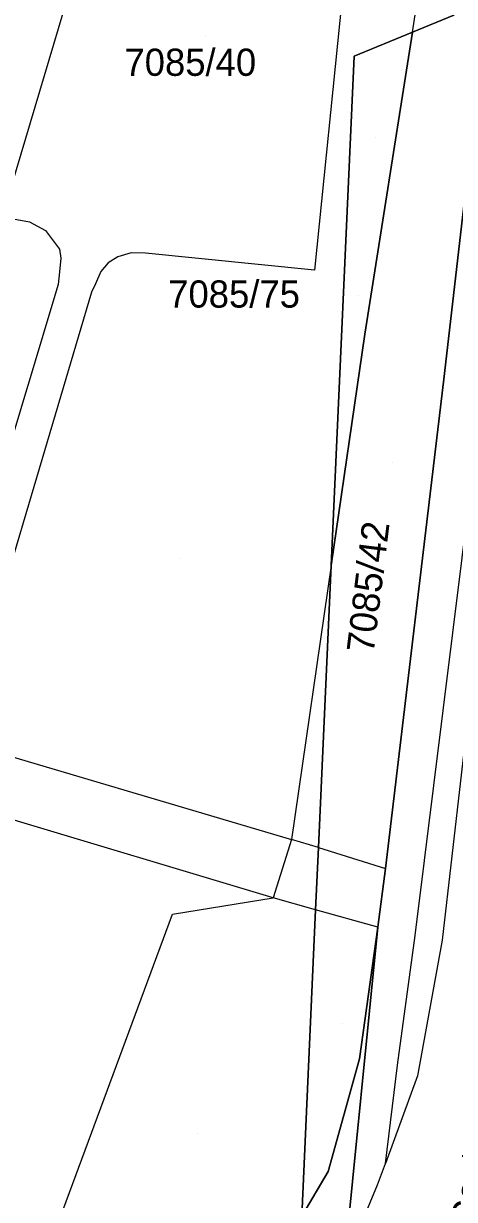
# Model space of a CAD drawing. Extents: x -266199 to -261993, y -1239047 to -1235108.
# Drawn here: x -263541.1 to -263509.4, y -1236922.3 to -1236835.9 of the extents above; entities that cross this region are included whole.
import ezdxf

# ---------------------------------------------------------------- set-up
doc = ezdxf.new("R2010")
doc.units = 0
for name, color, linetype in [('body_kn', 7, 'Continuous'), ('kladpar_druhypozemkov', 7, 'Continuous'), ('kladpar_hranice', 7, 'Continuous'), ('kladpar_parcelnecisla', 7, 'Continuous'), ('kladpar_plochy', 7, 'Continuous'), ('kladpar_sipky', 7, 'Continuous'), ('popisy', 7, 'Continuous'), ('zappar_hrandruhpozemk', 7, 'Continuous')]:
    doc.layers.add(name, color=color, linetype=linetype)

msp = doc.modelspace()

# ---------------------------------------------------------------- linework, layer by layer
at = {"layer": 'body_kn'}
for p, q in [((-263512.51, -1236836.48), (-263512.51, -1236836.48)), ((-263512.51, -1236836.48), (-263512.51, -1236836.48)), ((-263516.79, -1236838.25), (-263516.79, -1236838.25)), ((-263540.62, -1236850.42), (-263540.62, -1236850.42)), ((-263539.44, -1236851.06), (-263539.44, -1236851.06)), ((-263538.42, -1236852.43), (-263538.42, -1236852.43)), ((-263538.33, -1236853.09), (-263538.33, -1236853.09)), ((-263534.14, -1236853.01), (-263534.14, -1236853.01)), ((-263533.15, -1236852.71), (-263533.15, -1236852.71)), ((-263532.1, -1236852.74), (-263532.1, -1236852.74)), ((-263538.43, -1236854.11), (-263538.43, -1236854.11)), ((-263535.38, -1236854.07), (-263535.38, -1236854.07)), ((-263534.84, -1236853.43), (-263534.84, -1236853.43)), ((-263519.71, -1236853.98), (-263519.71, -1236853.98)), ((-263535.77, -1236854.99), (-263535.77, -1236854.99)), ((-263538.51, -1236855.03), (-263538.51, -1236855.03)), ((-263536.06, -1236855.6), (-263536.06, -1236855.6)), ((-263516.01, -1236858.67), (-263516.01, -1236858.67)), ((-263510.2, -1236861.98), (-263510.2, -1236861.98)), ((-263518.48, -1236875.69), (-263518.48, -1236875.69)), ((-263518.48, -1236875.69), (-263518.48, -1236875.69)), ((-263521.4, -1236895.8), (-263521.4, -1236895.8)), ((-263519.42, -1236896.41), (-263519.42, -1236896.41)), ((-263519.42, -1236896.41), (-263519.42, -1236896.41)), ((-263514.5, -1236897.94), (-263514.5, -1236897.94)), ((-263522.73, -1236900.11), (-263522.73, -1236900.11)), ((-263522.73, -1236900.11), (-263522.73, -1236900.11)), ((-263530.13, -1236901.31), (-263530.13, -1236901.31)), ((-263519.62, -1236900.98), (-263519.62, -1236900.98)), ((-263519.62, -1236900.98), (-263519.62, -1236900.98)), ((-263515.05, -1236902.26), (-263515.05, -1236902.26)), ((-263515.05, -1236902.26), (-263515.05, -1236902.26)), ((-263512.31, -1236902.87), (-263512.31, -1236902.87)), ((-263510.33, -1236903.22), (-263510.33, -1236903.22)), ((-263516.4, -1236911.92), (-263516.4, -1236911.92)), ((-263513.62, -1236912.4), (-263513.62, -1236912.4)), ((-263512.15, -1236913.18), (-263512.15, -1236913.18)), ((-263514.49, -1236919.63), (-263514.49, -1236919.63)), ((-263518.7, -1236920.21), (-263518.7, -1236920.21)), ((-263515.07, -1236921.18), (-263515.07, -1236921.18))]:
    msp.add_line(p, q, dxfattribs=at)
at = {"layer": 'kladpar_druhypozemkov'}
for p, q in [((-263527.71, -1236836.75), (-263527.71, -1236836.75)), ((-263515.19, -1236844.23), (-263515.19, -1236844.23)), ((-263513.95, -1236868.14), (-263513.95, -1236868.14)), ((-263529.59, -1236875.2), (-263529.59, -1236875.2)), ((-263517.64, -1236909.35), (-263517.64, -1236909.35)), ((-263528.29, -1236917.39), (-263528.29, -1236917.39))]:
    msp.add_line(p, q, dxfattribs=at)
at = {"layer": 'kladpar_hranice'}
for points in [[(-263526.08, -1237000.08), (-263523.24, -1236974.84), (-263519.86, -1236969.84), (-263517.52, -1236927.1), (-263515.05, -1236902.26), (-263514.5, -1236897.94), (-263510.2, -1236861.98), (-263504.89, -1236815.91), (-263504.7, -1236814.24), (-263504.13, -1236809.2), (-263501.6, -1236788.9), (-263501, -1236779.03), (-263500.82, -1236772.21), (-263500.8, -1236753.8), (-263501.38, -1236742.95), (-263503.08, -1236727.74), (-263503.49, -1236725.48), (-263504.1, -1236722.15), (-263504.33, -1236720.87), (-263504.42, -1236720.38), (-263509.9, -1236696.81), (-263510.21, -1236695.48), (-263510.88, -1236692.59), (-263516.42, -1236668.71)], [(-263509.65, -1236808.55), (-263509.62, -1236813.31), (-263509.61, -1236814.84), (-263509.59, -1236817.96), (-263509.47, -1236835.23), (-263512.51, -1236836.48), (-263516.79, -1236838.25), (-263518.48, -1236875.69), (-263519.42, -1236896.41), (-263519.62, -1236900.98), (-263520.64, -1236923.49), (-263522.01, -1236925.48), (-263523.23, -1236927.5), (-263524.42, -1236929.5), (-263525.15, -1236930.67), (-263526.53, -1236931.83)], [(-263504.13, -1236809.2), (-263504.7, -1236814.24), (-263504.89, -1236815.91), (-263510.2, -1236861.98), (-263514.5, -1236897.94), (-263515.05, -1236902.26), (-263516.4, -1236911.92), (-263518.7, -1236920.21), (-263520.64, -1236923.49)], [(-263512.51, -1236836.48), (-263509.47, -1236835.23), (-263509.59, -1236817.96)], [(-263518.48, -1236875.69), (-263516.79, -1236838.25), (-263512.51, -1236836.48)], [(-263512.51, -1236836.48), (-263516.01, -1236858.67), (-263518.48, -1236875.69)], [(-263518.48, -1236875.69), (-263516.01, -1236858.67), (-263512.51, -1236836.48)], [(-263520.64, -1236923.49), (-263519.62, -1236900.98), (-263519.42, -1236896.41), (-263518.48, -1236875.69)], [(-263520.64, -1236923.49), (-263518.7, -1236920.21), (-263516.4, -1236911.92), (-263515.05, -1236902.26), (-263517.52, -1236927.1), (-263519.86, -1236969.84), (-263523.24, -1236974.84), (-263525.44, -1236967.7), (-263525.85, -1236967.05), (-263527.45, -1236964.54), (-263527.7, -1236964.14), (-263533.48, -1236958.28), (-263539.31, -1236955.76), (-263556.44, -1236948.35), (-263567.43, -1236943.68), (-263598.26, -1236934.52), (-263654.92, -1236918.23), (-263659.33, -1236917.75), (-263661.52, -1236920.5)]]:
    msp.add_lwpolyline(points, dxfattribs=at)
at = {"layer": 'kladpar_plochy'}
for p, q in [((-263509.47, -1236835.23), (-263512.51, -1236836.48)), ((-263512.51, -1236836.48), (-263516.79, -1236838.25)), ((-263516.79, -1236838.25), (-263518.48, -1236875.69)), ((-263518.48, -1236875.69), (-263519.42, -1236896.41)), ((-263519.42, -1236896.41), (-263519.62, -1236900.98)), ((-263519.62, -1236900.98), (-263520.64, -1236923.49))]:
    msp.add_line(p, q, dxfattribs=at)
for points in [[(-263517.52, -1236927.1), (-263515.05, -1236902.26), (-263514.5, -1236897.94), (-263510.2, -1236861.98), (-263504.89, -1236815.91), (-263504.7, -1236814.24), (-263504.13, -1236809.2), (-263501.6, -1236788.9), (-263501, -1236779.03), (-263500.82, -1236772.21), (-263500.8, -1236753.8), (-263501.38, -1236742.95), (-263503.08, -1236727.74), (-263503.49, -1236725.48), (-263504.1, -1236722.15), (-263504.33, -1236720.87), (-263504.42, -1236720.38), (-263509.9, -1236696.81), (-263510.21, -1236695.48), (-263510.88, -1236692.59), (-263516.42, -1236668.71)], [(-263520.64, -1236923.49), (-263518.7, -1236920.21), (-263516.4, -1236911.92), (-263515.05, -1236902.26), (-263517.52, -1236927.1)]]:
    msp.add_lwpolyline(points, dxfattribs=at)
for points in [[(-263504.13, -1236809.2), (-263504.7, -1236814.24), (-263504.89, -1236815.91), (-263510.2, -1236861.98), (-263514.5, -1236897.94), (-263515.05, -1236902.26), (-263516.4, -1236911.92), (-263518.7, -1236920.21), (-263520.64, -1236923.49), (-263519.62, -1236900.98), (-263519.42, -1236896.41), (-263518.48, -1236875.69), (-263516.01, -1236858.67), (-263512.51, -1236836.48), (-263509.47, -1236835.23), (-263509.59, -1236817.96), (-263509.11, -1236814.95), (-263508.87, -1236813.41), (-263508.05, -1236808.68)], [(-263518.48, -1236875.69), (-263516.79, -1236838.25), (-263512.51, -1236836.48), (-263516.01, -1236858.67)]]:
    msp.add_lwpolyline(points, close=True, dxfattribs=at)
at = {"layer": 'kladpar_sipky'}
msp.add_line((-263516.46, -1236855.84), (-263516.46, -1236855.84), dxfattribs=at)
at = {"layer": 'zappar_hrandruhpozemk'}
for p, q in [((-263533.31, -1236818.69), (-263542.62, -1236850.05)), ((-263512.51, -1236836.48), (-263509.59, -1236817.96)), ((-263516.42, -1236821.68), (-263519.71, -1236853.98)), ((-263538.51, -1236855.03), (-263548.41, -1236887.9)), ((-263536.06, -1236855.6), (-263545.04, -1236885.83)), ((-263512.31, -1236902.87), (-263507.28, -1236862.28)), ((-263505.67, -1236862.46), (-263510.33, -1236903.22)), ((-263518.48, -1236875.69), (-263521.4, -1236895.8)), ((-263522.73, -1236900.11), (-263544.93, -1236893.45)), ((-263519.42, -1236896.41), (-263514.5, -1236897.94)), ((-263530.13, -1236901.31), (-263522.73, -1236900.11)), ((-263519.62, -1236900.98), (-263522.73, -1236900.11)), ((-263538.72, -1236924.52), (-263530.13, -1236901.31)), ((-263515.05, -1236902.26), (-263519.62, -1236900.98))]:
    msp.add_line(p, q, dxfattribs=at)
for points in [[(-263542.62, -1236850.05), (-263540.62, -1236850.42), (-263539.44, -1236851.06), (-263538.42, -1236852.43), (-263538.33, -1236853.09), (-263538.43, -1236854.11), (-263538.51, -1236855.03)], [(-263519.71, -1236853.98), (-263532.1, -1236852.74), (-263533.15, -1236852.71), (-263534.14, -1236853.01), (-263534.84, -1236853.43), (-263535.38, -1236854.07), (-263535.77, -1236854.99), (-263536.06, -1236855.6)], [(-263545.04, -1236885.83), (-263545.31, -1236886.83), (-263545.37, -1236887.48), (-263545.15, -1236888.39), (-263544.71, -1236888.8), (-263544.14, -1236889.02), (-263543.38, -1236889.29), (-263521.4, -1236895.8)], [(-263519.42, -1236896.41), (-263521.4, -1236895.8), (-263522.73, -1236900.11)], [(-263510.33, -1236903.22), (-263512.15, -1236913.18), (-263514.49, -1236919.63), (-263513.62, -1236912.4), (-263512.31, -1236902.87)], [(-263517.52, -1236927.1), (-263515.07, -1236921.18), (-263514.49, -1236919.63)]]:
    msp.add_lwpolyline(points, dxfattribs=at)

# ---------------------------------------------------------------- texts
at = {"layer": 'kladpar_parcelnecisla'}
for s, p in [('7085/40', (-263533.653, -1236839.7)), ('7085/75', (-263530.44, -1236856.73))]:
    msp.add_text(s, height=2, dxfattribs=at).set_placement(p)
msp.add_text('7085/42', height=2, rotation=83, dxfattribs=at).set_placement((-263515.367, -1236882.177))
at = {"layer": 'popisy'}
msp.add_text('Cesta pod Hradovou', height=2, rotation=82, dxfattribs=at).set_placement((-263507.725, -1236924.388))

doc.saveas('drawing.dxf')
